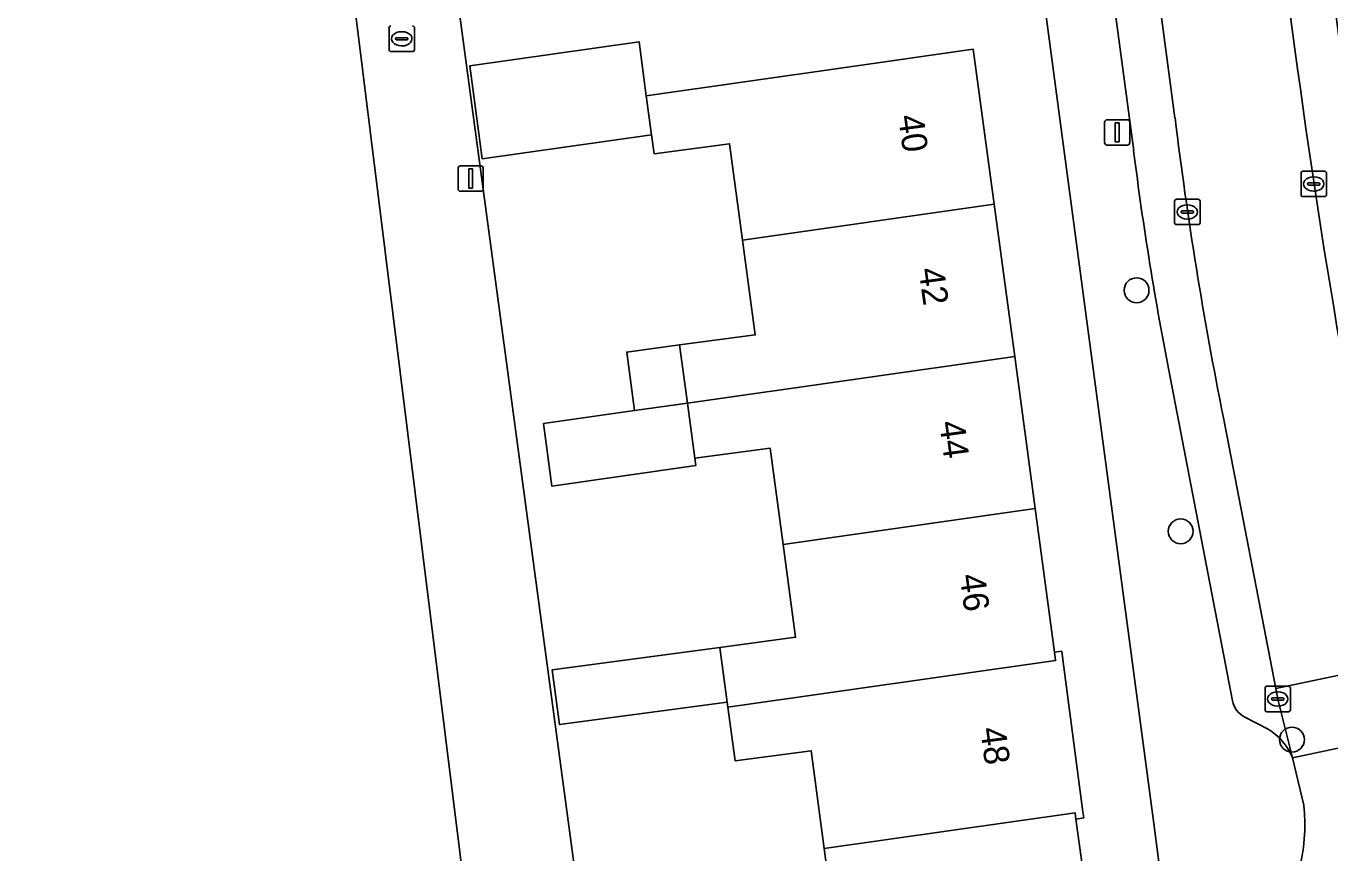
# Model space of a CAD drawing. Extents: x 163426 to 164192, y 380329 to 381641.
# Drawn here: x 163513 to 163564.3, y 381341.5 to 381374.1 of the extents above; entities that cross this region are included whole.
import ezdxf

# ---------------------------------------------------------------- set-up
doc = ezdxf.new("R2010")
doc.units = 0
for name, color, linetype in [('IMGEO_Boom', 7, 'Continuous'), ('IMGEO_Erf', 7, 'Continuous'), ('IMGEO_Kolk', 7, 'Continuous'), ('IMGEO_Lichtmast', 7, 'Continuous'), ('IMGEO_Pand', 7, 'Continuous'), ('IMGEO_Pand_nummerreeks', 7, 'Continuous'), ('IMGEO_Parkeervlak_open', 7, 'Continuous'), ('IMGEO_Rijbaan_lokaal_open', 7, 'Continuous'), ('IMGEO_Voetpad_open', 7, 'Continuous')]:
    doc.layers.add(name, color=color, linetype=linetype)

msp = doc.modelspace()

# ---------------------------------------------------------------- linework, layer by layer
at = {"layer": 'IMGEO_Boom'}
for centre in [(163556.687, 381363.678), (163558.422, 381354.193), (163562.8, 381346)]:
    msp.add_circle(centre, 0.489, dxfattribs=at)
at = {"layer": 'IMGEO_Erf'}
for points in [[(163545.331, 381421.187), (163524.164, 381418.345), (163536.034, 381330.138), (163541.759, 381330.889)], [(163557.774, 381339.564), (163557.372, 381342.692), (163552.956, 381375.749), (163551.459, 381375.552), (163545.331, 381421.187)], [(163544.88, 381338.07), (163544.398, 381341.712), (163543.888, 381345.56), (163540.888, 381345.166), (163540.606, 381347.27), (163540.579, 381347.473), (163533.979, 381346.59), (163533.691, 381348.741), (163540.291, 381349.624), (163543.274, 381350.023), (163542.784, 381353.678), (163542.277, 381357.464), (163539.306, 381357.067), (163539.345, 381356.777), (163533.683, 381355.969), (163533.353, 381358.43), (163536.935, 381358.941), (163536.627, 381361.245), (163538.709, 381361.524), (163541.682, 381361.923), (163541.183, 381365.646), (163540.674, 381369.443), (163537.703, 381369.045), (163537.603, 381369.793), (163530.94, 381368.842), (163530.45, 381372.505), (163537.113, 381373.456), (163537.398, 381371.324), (163545.313, 381372.454), (163550.262, 381373.161), (163551.084, 381367.058), (163551.891, 381361.075), (163552.697, 381355.092), (163553.458, 381349.445), (163553.741, 381349.477), (163553.784, 381349.15), (163554.575, 381343.164), (163554.608, 381342.917), (163554.302, 381342.875), (163555.104, 381337.018)]]:
    msp.add_lwpolyline(points, dxfattribs=at)
at = {"layer": 'IMGEO_Kolk'}
for p, q in [((163527.276, 381373.144), (163527.276, 381373.996)), ((163527.764, 381373.85), (163527.789, 381373.85)), ((163528.277, 381373.996), (163528.277, 381373.144)), ((163527.535, 381373.564), (163527.535, 381373.576)), ((163527.973, 381373.527), (163527.575, 381373.527)), ((163527.578, 381373.613), (163527.976, 381373.613)), ((163527.787, 381373.29), (163527.762, 381373.29)), ((163528.019, 381373.576), (163528.019, 381373.564)), ((163528.203, 381373.07), (163527.351, 381373.07)), ((163563.159, 381367.434), (163563.159, 381368.286)), ((163563.234, 381368.36), (163564.086, 381368.36)), ((163563.647, 381368.14), (163563.672, 381368.14)), ((163564.16, 381368.286), (163564.16, 381367.434)), ((163563.418, 381367.854), (163563.418, 381367.866)), ((163563.856, 381367.817), (163563.458, 381367.817)), ((163563.461, 381367.903), (163563.859, 381367.903)), ((163563.67, 381367.58), (163563.645, 381367.58)), ((163563.902, 381367.866), (163563.902, 381367.854)), ((163558.184, 381366.333), (163558.184, 381367.185)), ((163558.259, 381367.259), (163559.111, 381367.259)), ((163559.185, 381367.185), (163559.185, 381366.333)), ((163564.086, 381367.36), (163563.234, 381367.36)), ((163558.443, 381366.753), (163558.443, 381366.765)), ((163558.881, 381366.716), (163558.483, 381366.716)), ((163558.486, 381366.802), (163558.884, 381366.802)), ((163558.672, 381367.039), (163558.697, 381367.039)), ((163558.927, 381366.765), (163558.927, 381366.753)), ((163559.111, 381366.259), (163558.259, 381366.259)), ((163558.695, 381366.479), (163558.67, 381366.479)), ((163561.817, 381348.098), (163562.669, 381348.098)), ((163561.742, 381347.172), (163561.742, 381348.024)), ((163562.001, 381347.592), (163562.001, 381347.604)), ((163562.439, 381347.555), (163562.041, 381347.555)), ((163562.044, 381347.641), (163562.442, 381347.641)), ((163562.23, 381347.878), (163562.255, 381347.878)), ((163562.485, 381347.604), (163562.485, 381347.592)), ((163562.743, 381348.024), (163562.743, 381347.172)), ((163562.669, 381347.098), (163561.817, 381347.098)), ((163562.253, 381347.318), (163562.228, 381347.318))]:
    msp.add_line(p, q, dxfattribs=at)
for points in [[(163527.276, 381373.144), (163527.276, 381373.996)], [(163528.277, 381373.996), (163528.277, 381373.144)], [(163528.203, 381373.07), (163527.351, 381373.07)], [(163563.159, 381367.434), (163563.159, 381368.286)], [(163563.234, 381368.36), (163564.086, 381368.36)], [(163564.16, 381368.286), (163564.16, 381367.434)], [(163558.184, 381366.333), (163558.184, 381367.185)], [(163558.259, 381367.259), (163559.111, 381367.259)], [(163559.185, 381367.185), (163559.185, 381366.333)], [(163564.086, 381367.36), (163563.234, 381367.36)], [(163559.111, 381366.259), (163558.259, 381366.259)], [(163561.817, 381348.098), (163562.669, 381348.098)], [(163561.742, 381347.172), (163561.742, 381348.024)], [(163562.743, 381348.024), (163562.743, 381347.172)], [(163562.669, 381347.098), (163561.817, 381347.098)]]:
    msp.add_lwpolyline(points, dxfattribs=at)
for centre, radius, start, end in [((163527.353, 381373.994), 0.0765, 91.552, 178.448), ((163527.353, 381373.994), 0.0765, 91.552, 178.448), ((163528.201, 381373.994), 0.0765, 1.552, 88.448), ((163528.201, 381373.994), 0.0765, 1.552, 88.448), ((163527.575, 381373.573), 0.0403, 85.8775, 175.7526), ((163527.572, 381373.563), 0.0366, 178.938, 274.7102), ((163527.976, 381373.57), 0.043, 264.8664, 352.4533), ((163527.98, 381373.575), 0.0386, 1.7309, 96.639), ((163527.353, 381373.146), 0.0765, 181.552, 268.448), ((163527.353, 381373.146), 0.0765, 181.552, 268.448), ((163528.201, 381373.146), 0.0765, 271.552, 358.448), ((163528.201, 381373.146), 0.0765, 271.552, 358.448), ((163563.236, 381368.284), 0.0765, 91.552, 178.448), ((163563.236, 381368.284), 0.0765, 91.552, 178.448), ((163564.084, 381368.284), 0.0765, 1.552, 88.448), ((163564.084, 381368.284), 0.0765, 1.552, 88.448), ((163563.458, 381367.863), 0.0403, 85.8775, 175.7526), ((163563.455, 381367.853), 0.0366, 178.938, 274.7102), ((163563.859, 381367.86), 0.043, 264.8664, 352.4533), ((163563.863, 381367.865), 0.0386, 1.7309, 96.639), ((163558.261, 381367.183), 0.0765, 91.552, 178.448), ((163558.261, 381367.183), 0.0765, 91.552, 178.448), ((163559.109, 381367.183), 0.0765, 1.552, 88.448), ((163559.109, 381367.183), 0.0765, 1.552, 88.448), ((163563.236, 381367.436), 0.0765, 181.552, 268.448), ((163563.236, 381367.436), 0.0765, 181.552, 268.448), ((163564.084, 381367.436), 0.0765, 271.552, 358.448), ((163564.084, 381367.436), 0.0765, 271.552, 358.448), ((163558.483, 381366.762), 0.0403, 85.8775, 175.7526), ((163558.48, 381366.752), 0.0366, 178.938, 274.7102), ((163558.884, 381366.759), 0.043, 264.8664, 352.4533), ((163558.888, 381366.764), 0.0386, 1.7309, 96.639), ((163558.261, 381366.335), 0.0765, 181.552, 268.448), ((163558.261, 381366.335), 0.0765, 181.552, 268.448), ((163559.109, 381366.335), 0.0765, 271.552, 358.448), ((163559.109, 381366.335), 0.0765, 271.552, 358.448), ((163561.819, 381348.022), 0.0765, 91.552, 178.448), ((163561.819, 381348.022), 0.0765, 91.552, 178.448), ((163562.667, 381348.022), 0.0765, 1.552, 88.448), ((163562.667, 381348.022), 0.0765, 1.552, 88.448), ((163562.041, 381347.601), 0.0403, 85.8775, 175.7526), ((163562.038, 381347.591), 0.0366, 178.938, 274.7102), ((163562.442, 381347.598), 0.043, 264.8664, 352.4533), ((163562.446, 381347.603), 0.0386, 1.7309, 96.639), ((163561.819, 381347.174), 0.0765, 181.552, 268.448), ((163561.819, 381347.174), 0.0765, 181.552, 268.448), ((163562.667, 381347.174), 0.0765, 271.552, 358.448), ((163562.667, 381347.174), 0.0765, 271.552, 358.448)]:
    msp.add_arc(centre, radius, start, end, dxfattribs=at)
for centre, major_axis, ratio, start_param, end_param in [((163527.763, 381373.57), (-0.387, 0.002), 0.722429, 4.712389, 7.853982), ((163527.788, 381373.57), (-0.39, 0.002), 0.717154, 1.570796, 4.712389), ((163563.646, 381367.86), (-0.387, 0.002), 0.722429, 4.712389, 7.853982), ((163563.671, 381367.86), (-0.39, 0.002), 0.717154, 1.570796, 4.712389), ((163558.671, 381366.759), (-0.387, 0.002), 0.722429, 4.712389, 7.853982), ((163558.696, 381366.759), (-0.39, 0.002), 0.717154, 1.570796, 4.712389), ((163562.229, 381347.598), (-0.387, 0.002), 0.722429, 4.712389, 7.853982), ((163562.254, 381347.598), (-0.39, 0.002), 0.717154, 1.570796, 4.712389)]:
    msp.add_ellipse(centre, major_axis=major_axis, ratio=ratio, start_param=start_param, end_param=end_param, dxfattribs=at)
at = {"layer": 'IMGEO_Lichtmast'}
for p, q in [((163555.431, 381369.486), (163555.431, 381370.286)), ((163555.431, 381370.286), (163555.431, 381369.486)), ((163555.531, 381370.386), (163556.321, 381370.386)), ((163556.321, 381370.386), (163555.531, 381370.386)), ((163556.421, 381370.286), (163556.421, 381369.486)), ((163556.421, 381369.486), (163556.421, 381370.286)), ((163556.321, 381369.386), (163555.531, 381369.386)), ((163555.531, 381369.386), (163556.321, 381369.386)), ((163529.992, 381367.673), (163529.992, 381368.473)), ((163529.992, 381368.473), (163529.992, 381367.673)), ((163530.092, 381368.573), (163530.882, 381368.573)), ((163530.882, 381368.573), (163530.092, 381368.573)), ((163530.982, 381368.473), (163530.982, 381367.673)), ((163530.982, 381367.673), (163530.982, 381368.473)), ((163530.882, 381367.573), (163530.092, 381367.573)), ((163530.092, 381367.573), (163530.882, 381367.573))]:
    msp.add_line(p, q, dxfattribs=at)
for points in [[(163555.851, 381370.261), (163556.001, 381370.261), (163556.001, 381369.511), (163555.851, 381369.511), (163555.851, 381370.261)], [(163530.412, 381368.448), (163530.562, 381368.448), (163530.562, 381367.698), (163530.412, 381367.698), (163530.412, 381368.448)]]:
    msp.add_lwpolyline(points, dxfattribs=at)
for centre, start, end in [((163555.531, 381370.286), 90, 180), ((163555.531, 381370.286), 90, 180), ((163556.321, 381370.286), 0, 90), ((163556.321, 381370.286), 360, 90), ((163555.531, 381369.486), 180, 270), ((163555.531, 381369.486), 180, 270), ((163556.321, 381369.486), 270, 0), ((163556.321, 381369.486), 270, 0), ((163530.092, 381368.473), 90, 180), ((163530.092, 381368.473), 90, 180), ((163530.882, 381368.473), 0, 90), ((163530.882, 381368.473), 360, 90), ((163530.092, 381367.673), 180, 270), ((163530.092, 381367.673), 180, 270), ((163530.882, 381367.673), 270, 0), ((163530.882, 381367.673), 270, 0)]:
    msp.add_arc(centre, 0.1, start, end, dxfattribs=at)
at = {"layer": 'IMGEO_Pand'}
for points in [[(163537.398, 381371.324), (163537.113, 381373.456), (163530.45, 381372.505), (163530.94, 381368.842), (163537.603, 381369.793)], [(163550.262, 381373.161), (163545.313, 381372.454), (163537.398, 381371.324), (163537.603, 381369.793), (163537.703, 381369.045), (163540.674, 381369.443), (163541.183, 381365.646), (163551.084, 381367.058)], [(163551.084, 381367.058), (163541.183, 381365.646), (163541.682, 381361.923), (163538.709, 381361.524), (163539.015, 381359.238), (163551.891, 381361.075)], [(163538.709, 381361.524), (163536.627, 381361.245), (163536.935, 381358.941), (163539.015, 381359.238)], [(163542.784, 381353.678), (163552.697, 381355.092), (163551.891, 381361.075), (163539.015, 381359.238), (163539.306, 381357.067), (163542.277, 381357.464)], [(163539.015, 381359.238), (163536.935, 381358.941), (163533.353, 381358.43), (163533.683, 381355.969), (163539.345, 381356.777), (163539.306, 381357.067)], [(163552.697, 381355.092), (163542.784, 381353.678), (163543.274, 381350.023), (163540.291, 381349.624), (163540.579, 381347.473), (163540.606, 381347.27), (163553.503, 381349.11), (163553.458, 381349.445)], [(163540.291, 381349.624), (163533.691, 381348.741), (163533.979, 381346.59), (163540.579, 381347.473)], [(163553.784, 381349.15), (163553.741, 381349.477), (163553.458, 381349.445), (163553.503, 381349.11), (163540.606, 381347.27), (163540.888, 381345.166), (163543.888, 381345.56), (163544.398, 381341.712), (163554.268, 381343.12), (163554.302, 381342.875), (163554.608, 381342.917), (163554.575, 381343.164)], [(163554.302, 381342.875), (163554.268, 381343.12), (163544.398, 381341.712), (163544.88, 381338.07), (163541.879, 381337.674), (163542.183, 381335.38), (163555.104, 381337.018)]]:
    msp.add_lwpolyline(points, close=True, dxfattribs=at)
at = {"layer": 'IMGEO_Parkeervlak_open'}
for points in [[(163558.199, 381370.458), (163555.236, 381392.72), (163554.854, 381395.594), (163548.986, 381439.398)], [(163564.922, 381371.509), (163564.429, 381375.276), (163562.248, 381391.937), (163562.017, 381393.59), (163560.258, 381393.349), (163562.814, 381373.95)], [(163553.641, 381391.034), (163556.573, 381369.159)], [(163558.011, 381360.26), (163560.465, 381347.52)], [(163562.82, 381345.288), (163562.245, 381347.594), (163562.165, 381348.007), (163560.105, 381358.657)], [(163560.926, 381346.899), (163561.859, 381346.407)]]:
    msp.add_lwpolyline(points, dxfattribs=at)
for centre, radius, start, end in [((163881.089, 381415.761), 321.01, 187.48401, 191.99465), ((163716.02, 381389.894), 159.013, 187.02058, 191.32884), ((163682.623, 381384.962), 127.037, 187.14589, 191.21241), ((163561.343, 381347.69), 0.895, 190.9762, 242.2006), ((163560.694, 381344.435), 2.291, 21.8749, 59.4372)]:
    msp.add_arc(centre, radius, start, end, dxfattribs=at)
at = {"layer": 'IMGEO_Rijbaan_lokaal_open'}
msp.add_lwpolyline([(163531.559, 381329.55), (163531.559, 381329.55), (163536.034, 381330.138), (163524.164, 381418.345), (163523.981, 381419.703), (163513.264, 381499.338), (163513.175, 381500), (163513.136, 381500.288), (163511.008, 381500), (163500, 381498.51), (163468.966, 381494.225), (163468.645, 381494.168), (163468.815, 381492.913), (163468.816, 381492.902), (163510.586, 381498.135)], close=True, dxfattribs=at)
for points in [[(163562.814, 381373.95), (163560.258, 381393.349), (163555.236, 381392.72), (163558.199, 381370.458)], [(163560.105, 381358.657), (163562.165, 381348.007), (163567.088, 381349.049)], [(163567.265, 381348.127), (163567.107, 381348.932), (163567.088, 381349.049), (163562.165, 381348.007), (163562.245, 381347.594), (163562.82, 381345.288), (163567.83, 381346.34)], [(163567.83, 381346.34), (163562.82, 381345.288), (163563.265, 381343.42)]]:
    msp.add_lwpolyline(points, dxfattribs=at)
for centre, radius, start, end in [((163881.089, 381415.761), 321.01, 187.48401, 191.99465), ((163716.02, 381389.894), 159.013, 187.02058, 191.32884), ((163556.439, 381342.655), 6.869, 322.1002, 6.398)]:
    msp.add_arc(centre, radius, start, end, dxfattribs=at)
at = {"layer": 'IMGEO_Voetpad_open'}
for points in [[(163538.748, 381515.131), (163537.994, 381521.009), (163537.691, 381522.857), (163537.726, 381523.034), (163537.586, 381523.962), (163537.28, 381526.001), (163532.089, 381524.073), (163534.881, 381503.195), (163535.005, 381502.264), (163535.961, 381502.355), (163536.277, 381500), (163541.312, 381462.422), (163539.823, 381462.212), (163545.149, 381422.545), (163545.331, 381421.187), (163551.459, 381375.552), (163552.956, 381375.749), (163557.372, 381342.692), (163557.774, 381339.564)], [(163556.573, 381369.159), (163553.641, 381391.034)], [(163560.465, 381347.52), (163558.011, 381360.26)], [(163561.859, 381346.407), (163560.926, 381346.899)], [(163563.265, 381343.42), (163562.82, 381345.288)]]:
    msp.add_lwpolyline(points, dxfattribs=at)
for centre, radius, start, end in [((163682.623, 381384.962), 127.037, 187.14589, 191.21241), ((163561.343, 381347.69), 0.895, 190.9762, 242.2006), ((163560.694, 381344.435), 2.291, 21.8749, 59.4372), ((163556.439, 381342.655), 6.869, 322.1002, 6.398)]:
    msp.add_arc(centre, radius, start, end, dxfattribs=at)

# ---------------------------------------------------------------- texts
at = {"layer": 'IMGEO_Pand_nummerreeks'}
for s, rotation, p in [('40', 277.6316, (163547.305, 381370.53)), ('42', 277.6304, (163548.111, 381364.511)), ('44', 277.6304, (163548.918, 381358.484)), ('46', 277.6316, (163549.725, 381352.462)), ('48', 277.6316, (163550.533, 381346.435))]:
    msp.add_text(s, height=1, rotation=rotation, dxfattribs=at).set_placement(p)

doc.saveas('drawing.dxf')
